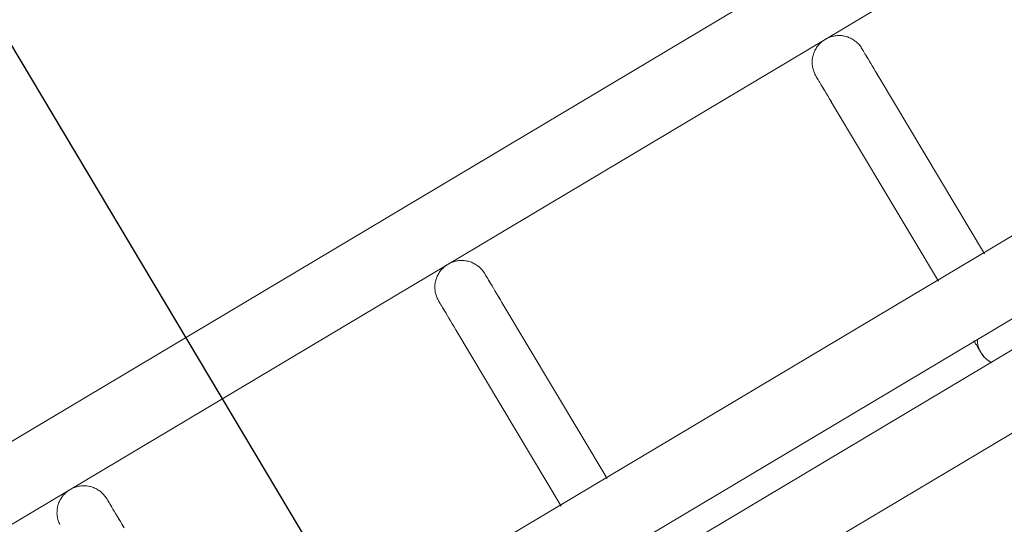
# Model space of a CAD drawing. Header units: metres. Extents: x 127444 to 127966, y 464485 to 464708.
# Tile 270 of 425: x 127922.6222 to 127922.7325, y 464649.2134 to 464649.27. Entities that reach past the tile are written whole.
import ezdxf

# ---------------------------------------------------------------- set-up
doc = ezdxf.new("R2010")
doc.units = ezdxf.units.M
doc.layers.get('Defpoints').update_dxf_attribs({"color": 181, "lineweight": 25})
for name, color, linetype, lineweight in [('A-FLOR-HRAL', 11, 'Continuous', 9), ('B-WE-VH-VERHARDING_BETONSTRAATSTEEN-A-200', 8, 'Continuous', 9), ('S-BEAM', 12, 'Continuous', 9)]:
    doc.layers.add(name, color=color, linetype=linetype, lineweight=lineweight)

# ---------------------------------------------------------------- blocks, each defined once
blk = doc.blocks.new('34_22_B_BNP_Hekwerk_Integra_Schuin - Integra_Schuin_1000-4876941--2_00_00')
at = {"layer": 'A-FLOR-HRAL'}
for p, q in [((2736.98, 47.13), (-1956.09, 47.13)), ((-1956.09, 39.13), (2736.98, 39.13)), ((2736.97, 9.5), (-1956.09, 9.5)), ((-1956.09, 1.5), (2736.97, 1.5)), ((2736.97, -1.5), (-1956.09, -1.5)), ((-1956.09, -9.5), (2736.97, -9.5))]:
    blk.add_line(p, q, dxfattribs=at)
at = {"layer": 'S-BEAM'}
for p, q in [((-1792.94, 32.34), (-1792.94, 9.35)), ((-1792.94, 32.34), (-1792.94, 9.35)), ((-1792.94, 32.34), (-1792.94, 9.35)), ((-1792.94, 32.34), (-1792.94, 9.35)), ((-1786.94, 9.35), (-1786.94, 32.34)), ((-1786.94, 9.35), (-1786.94, 32.34)), ((-1786.94, 9.35), (-1786.94, 32.34)), ((-1786.94, 9.35), (-1786.94, 32.34)), ((-1743.72, 32.34), (-1743.72, 9.35)), ((-1743.72, 32.34), (-1743.72, 9.35)), ((-1743.72, 32.34), (-1743.72, 9.35)), ((-1743.72, 32.34), (-1743.72, 9.35)), ((-1737.72, 9.35), (-1737.72, 32.34)), ((-1737.72, 9.35), (-1737.72, 32.34)), ((-1737.72, 9.35), (-1737.72, 32.34)), ((-1737.72, 9.35), (-1737.72, 32.34))]:
    blk.add_line(p, q, dxfattribs=at)
at = {"layer": 'S-BEAM', "flags": 128}
for points in [[(-1842.23, 36.36), (-1842.22, 36.48), (-1842.2, 36.6), (-1842.18, 36.72), (-1842.16, 36.84), (-1842.13, 36.95), (-1842.09, 37.07), (-1842.05, 37.18), (-1842.01, 37.29), (-1841.96, 37.4), (-1841.9, 37.51), (-1841.85, 37.62), (-1841.78, 37.72), (-1841.72, 37.82), (-1841.65, 37.92), (-1841.57, 38.01), (-1841.5, 38.1), (-1841.42, 38.19), (-1841.33, 38.28), (-1841.24, 38.36), (-1841.15, 38.44), (-1841.06, 38.51), (-1840.96, 38.58), (-1840.86, 38.65), (-1840.76, 38.71), (-1840.66, 38.77), (-1840.55, 38.83), (-1840.44, 38.88), (-1840.33, 38.92), (-1840.22, 38.96), (-1840.1, 39), (-1839.99, 39.03), (-1839.87, 39.06), (-1839.75, 39.08), (-1839.63, 39.1), (-1839.51, 39.11), (-1839.39, 39.12), (-1839.27, 39.12), (-1839.15, 39.12), (-1839.03, 39.12), (-1838.92, 39.11), (-1838.8, 39.09), (-1838.68, 39.07), (-1838.56, 39.05), (-1838.44, 39.02), (-1838.33, 38.98), (-1838.22, 38.94), (-1838.1, 38.9), (-1837.99, 38.85), (-1837.89, 38.8), (-1837.78, 38.74), (-1837.68, 38.68), (-1837.57, 38.62), (-1837.48, 38.55), (-1837.38, 38.48), (-1837.29, 38.4), (-1837.2, 38.32), (-1837.11, 38.24), (-1837.03, 38.15), (-1836.95, 38.06), (-1836.87, 37.97), (-1836.8, 37.87), (-1836.74, 37.77), (-1836.67, 37.67), (-1836.61, 37.57), (-1836.56, 37.46), (-1836.5, 37.35), (-1836.46, 37.24), (-1836.42, 37.13), (-1836.38, 37.02), (-1836.34, 36.9), (-1836.32, 36.78), (-1836.29, 36.67), (-1836.27, 36.55), (-1836.26, 36.43), (-1836.25, 36.31), (-1836.24, 36.19), (-1836.24, 36.13)], [(-1842.2, 36.6), (-1842.18, 36.72), (-1842.16, 36.84), (-1842.13, 36.95), (-1842.09, 37.07), (-1842.05, 37.18), (-1842.01, 37.29), (-1841.96, 37.4), (-1841.9, 37.51), (-1841.85, 37.62), (-1841.78, 37.72), (-1841.72, 37.82), (-1841.65, 37.92), (-1841.57, 38.01), (-1841.5, 38.1), (-1841.42, 38.19), (-1841.33, 38.28), (-1841.24, 38.36), (-1841.15, 38.44), (-1841.06, 38.51), (-1840.96, 38.58), (-1840.86, 38.65), (-1840.76, 38.71), (-1840.66, 38.77), (-1840.55, 38.83), (-1840.44, 38.88), (-1840.33, 38.92), (-1840.22, 38.96), (-1840.1, 39), (-1839.99, 39.03), (-1839.87, 39.06), (-1839.75, 39.08), (-1839.63, 39.1), (-1839.51, 39.11), (-1839.39, 39.12), (-1839.27, 39.12), (-1839.15, 39.12), (-1839.03, 39.12), (-1838.92, 39.11), (-1838.8, 39.09), (-1838.68, 39.07), (-1838.56, 39.05), (-1838.44, 39.02), (-1838.33, 38.98), (-1838.22, 38.94), (-1838.1, 38.9), (-1837.99, 38.85), (-1837.89, 38.8), (-1837.78, 38.74), (-1837.68, 38.68), (-1837.57, 38.62), (-1837.48, 38.55), (-1837.38, 38.48), (-1837.29, 38.4), (-1837.2, 38.32), (-1837.11, 38.24), (-1837.03, 38.15), (-1836.95, 38.06), (-1836.87, 37.97), (-1836.8, 37.87), (-1836.74, 37.77), (-1836.67, 37.67), (-1836.61, 37.57), (-1836.56, 37.46), (-1836.5, 37.35), (-1836.46, 37.24), (-1836.42, 37.13), (-1836.38, 37.02), (-1836.34, 36.9), (-1836.32, 36.78), (-1836.29, 36.67), (-1836.27, 36.55), (-1836.26, 36.43), (-1836.25, 36.31), (-1836.24, 36.19), (-1836.24, 36.13)], [(-1792.94, 36.13), (-1792.94, 36.25), (-1792.93, 36.36), (-1792.92, 36.48), (-1792.9, 36.6), (-1792.88, 36.72), (-1792.85, 36.84), (-1792.82, 36.95), (-1792.79, 37.07), (-1792.75, 37.18), (-1792.7, 37.29), (-1792.65, 37.4), (-1792.6, 37.51), (-1792.54, 37.62), (-1792.48, 37.72), (-1792.42, 37.82), (-1792.35, 37.92), (-1792.27, 38.01), (-1792.2, 38.1), (-1792.11, 38.19), (-1792.03, 38.28), (-1791.94, 38.36), (-1791.85, 38.44), (-1791.76, 38.51), (-1791.66, 38.58), (-1791.56, 38.65), (-1791.46, 38.71), (-1791.35, 38.77), (-1791.25, 38.83), (-1791.14, 38.88), (-1791.03, 38.92), (-1790.91, 38.96), (-1790.8, 39), (-1790.68, 39.03), (-1790.57, 39.06), (-1790.45, 39.08), (-1790.33, 39.1), (-1790.21, 39.11), (-1790.09, 39.12), (-1789.97, 39.12), (-1789.85, 39.12), (-1789.73, 39.12), (-1789.61, 39.11), (-1789.49, 39.09), (-1789.38, 39.07), (-1789.26, 39.05), (-1789.14, 39.02), (-1789.03, 38.98), (-1788.91, 38.94), (-1788.8, 38.9), (-1788.69, 38.85), (-1788.58, 38.8), (-1788.48, 38.74), (-1788.37, 38.68), (-1788.27, 38.62), (-1788.17, 38.55), (-1788.08, 38.48), (-1787.99, 38.4), (-1787.9, 38.32), (-1787.81, 38.24), (-1787.73, 38.15), (-1787.65, 38.06), (-1787.57, 37.97), (-1787.5, 37.87), (-1787.43, 37.77), (-1787.37, 37.67), (-1787.31, 37.57), (-1787.25, 37.46), (-1787.2, 37.35), (-1787.16, 37.24), (-1787.11, 37.13), (-1787.08, 37.02), (-1787.04, 36.9), (-1787.01, 36.78), (-1786.99, 36.67), (-1786.97, 36.55), (-1786.96, 36.43), (-1786.95, 36.31), (-1786.94, 36.19), (-1786.94, 36.13)], [(-1792.9, 36.6), (-1792.88, 36.72), (-1792.85, 36.84), (-1792.82, 36.95), (-1792.79, 37.07), (-1792.75, 37.18), (-1792.7, 37.29), (-1792.65, 37.4), (-1792.6, 37.51), (-1792.54, 37.62), (-1792.48, 37.72), (-1792.42, 37.82), (-1792.35, 37.92), (-1792.27, 38.01), (-1792.2, 38.1), (-1792.11, 38.19), (-1792.03, 38.28), (-1791.94, 38.36), (-1791.85, 38.44), (-1791.76, 38.51), (-1791.66, 38.58), (-1791.56, 38.65), (-1791.46, 38.71), (-1791.35, 38.77), (-1791.25, 38.83), (-1791.14, 38.88), (-1791.03, 38.92), (-1790.91, 38.96), (-1790.8, 39), (-1790.68, 39.03), (-1790.57, 39.06), (-1790.45, 39.08), (-1790.33, 39.1), (-1790.21, 39.11), (-1790.09, 39.12), (-1789.97, 39.12), (-1789.85, 39.12), (-1789.73, 39.12), (-1789.61, 39.11), (-1789.49, 39.09), (-1789.38, 39.07), (-1789.26, 39.05), (-1789.14, 39.02), (-1789.03, 38.98), (-1788.91, 38.94), (-1788.8, 38.9), (-1788.69, 38.85), (-1788.58, 38.8), (-1788.48, 38.74), (-1788.37, 38.68), (-1788.27, 38.62), (-1788.17, 38.55), (-1788.08, 38.48), (-1787.99, 38.4), (-1787.9, 38.32), (-1787.81, 38.24), (-1787.73, 38.15), (-1787.65, 38.06), (-1787.57, 37.97), (-1787.5, 37.87), (-1787.43, 37.77), (-1787.37, 37.67), (-1787.31, 37.57), (-1787.25, 37.46), (-1787.2, 37.35), (-1787.16, 37.24), (-1787.11, 37.13), (-1787.08, 37.02), (-1787.04, 36.9), (-1787.01, 36.78), (-1786.99, 36.67), (-1786.97, 36.55), (-1786.96, 36.43), (-1786.95, 36.31), (-1786.94, 36.19), (-1786.94, 36.13)], [(-1743.72, 36.13), (-1743.71, 36.25), (-1743.71, 36.36), (-1743.69, 36.48), (-1743.68, 36.6), (-1743.66, 36.72), (-1743.63, 36.84), (-1743.6, 36.95), (-1743.56, 37.07), (-1743.52, 37.18), (-1743.48, 37.29), (-1743.43, 37.4), (-1743.38, 37.51), (-1743.32, 37.62), (-1743.26, 37.72), (-1743.19, 37.82), (-1743.12, 37.92), (-1743.05, 38.01), (-1742.97, 38.1), (-1742.89, 38.19), (-1742.81, 38.28), (-1742.72, 38.36), (-1742.63, 38.44), (-1742.53, 38.51), (-1742.44, 38.58), (-1742.34, 38.65), (-1742.23, 38.71), (-1742.13, 38.77), (-1742.02, 38.83), (-1741.91, 38.88), (-1741.8, 38.92), (-1741.69, 38.96), (-1741.58, 39), (-1741.46, 39.03), (-1741.34, 39.06), (-1741.22, 39.08), (-1741.11, 39.1), (-1740.99, 39.11), (-1740.87, 39.12), (-1740.75, 39.12), (-1740.63, 39.12), (-1740.51, 39.12), (-1740.39, 39.11), (-1740.27, 39.09), (-1740.15, 39.07), (-1740.03, 39.05), (-1739.92, 39.02), (-1739.8, 38.98), (-1739.69, 38.94), (-1739.58, 38.9), (-1739.47, 38.85), (-1739.36, 38.8), (-1739.25, 38.74), (-1739.15, 38.68), (-1739.05, 38.62), (-1738.95, 38.55), (-1738.85, 38.48), (-1738.76, 38.4), (-1738.67, 38.32), (-1738.59, 38.24), (-1738.5, 38.15), (-1738.42, 38.06), (-1738.35, 37.97), (-1738.28, 37.87), (-1738.21, 37.77), (-1738.14, 37.67), (-1738.08, 37.57), (-1738.03, 37.46), (-1737.98, 37.35), (-1737.93, 37.24), (-1737.89, 37.13), (-1737.85, 37.02), (-1737.82, 36.9), (-1737.79, 36.78), (-1737.76, 36.67), (-1737.75, 36.55), (-1737.73, 36.43), (-1737.72, 36.31), (-1737.72, 36.19), (-1737.72, 36.13)], [(-1743.68, 36.6), (-1743.66, 36.72), (-1743.63, 36.84), (-1743.6, 36.95), (-1743.56, 37.07), (-1743.52, 37.18), (-1743.48, 37.29), (-1743.43, 37.4), (-1743.38, 37.51), (-1743.32, 37.62), (-1743.26, 37.72), (-1743.19, 37.82), (-1743.12, 37.92), (-1743.05, 38.01), (-1742.97, 38.1), (-1742.89, 38.19), (-1742.81, 38.28), (-1742.72, 38.36), (-1742.63, 38.44), (-1742.53, 38.51), (-1742.44, 38.58), (-1742.34, 38.65), (-1742.23, 38.71), (-1742.13, 38.77), (-1742.02, 38.83), (-1741.91, 38.88), (-1741.8, 38.92), (-1741.69, 38.96), (-1741.58, 39), (-1741.46, 39.03), (-1741.34, 39.06), (-1741.22, 39.08), (-1741.11, 39.1), (-1740.99, 39.11), (-1740.87, 39.12), (-1740.75, 39.12), (-1740.63, 39.12), (-1740.51, 39.12), (-1740.39, 39.11), (-1740.27, 39.09), (-1740.15, 39.07), (-1740.03, 39.05), (-1739.92, 39.02), (-1739.8, 38.98), (-1739.69, 38.94), (-1739.58, 38.9), (-1739.47, 38.85), (-1739.36, 38.8), (-1739.25, 38.74), (-1739.15, 38.68), (-1739.05, 38.62), (-1738.95, 38.55), (-1738.85, 38.48), (-1738.76, 38.4), (-1738.67, 38.32), (-1738.59, 38.24), (-1738.5, 38.15), (-1738.42, 38.06), (-1738.35, 37.97), (-1738.28, 37.87), (-1738.21, 37.77), (-1738.14, 37.67), (-1738.08, 37.57), (-1738.03, 37.46), (-1737.98, 37.35), (-1737.93, 37.24), (-1737.89, 37.13), (-1737.85, 37.02), (-1737.82, 36.9), (-1737.79, 36.78), (-1737.76, 36.67), (-1737.75, 36.55), (-1737.73, 36.43), (-1737.72, 36.31), (-1737.72, 36.19), (-1737.72, 36.13)], [(-1836.24, 32.34), (-1836.24, 32.75), (-1836.24, 33.15), (-1836.24, 33.52), (-1836.24, 33.87), (-1836.24, 34.2), (-1836.24, 34.5), (-1836.24, 34.78), (-1836.24, 35.03), (-1836.24, 35.26), (-1836.24, 35.46), (-1836.24, 35.64), (-1836.24, 35.78), (-1836.24, 35.91), (-1836.24, 36), (-1836.24, 36.07), (-1836.24, 36.11), (-1836.24, 36.13)], [(-1836.24, 36.13), (-1836.24, 36.11), (-1836.24, 36.07), (-1836.24, 36), (-1836.24, 35.91), (-1836.24, 35.79), (-1836.24, 35.64), (-1836.24, 35.46), (-1836.24, 35.26), (-1836.24, 35.04), (-1836.24, 34.78), (-1836.24, 34.51), (-1836.24, 34.2), (-1836.24, 33.88), (-1836.24, 33.53), (-1836.24, 33.16), (-1836.24, 32.76), (-1836.24, 32.34), (-1836.24, 32.34)], [(-1836.24, 33.52), (-1836.24, 33.87), (-1836.24, 34.2), (-1836.24, 34.5), (-1836.24, 34.78), (-1836.24, 35.03), (-1836.24, 35.26), (-1836.24, 35.46), (-1836.24, 35.64), (-1836.24, 35.78), (-1836.24, 35.91), (-1836.24, 36), (-1836.24, 36.07), (-1836.24, 36.11), (-1836.24, 36.13)], [(-1836.24, 36.13), (-1836.24, 36.11), (-1836.24, 36.07), (-1836.24, 36), (-1836.24, 35.91), (-1836.24, 35.79), (-1836.24, 35.64), (-1836.24, 35.46), (-1836.24, 35.26), (-1836.24, 35.04), (-1836.24, 34.78), (-1836.24, 34.51), (-1836.24, 34.2), (-1836.24, 33.88), (-1836.24, 33.53)], [(-1792.94, 32.34), (-1792.94, 32.75), (-1792.94, 33.15), (-1792.94, 33.52), (-1792.94, 33.87), (-1792.94, 34.2), (-1792.94, 34.5), (-1792.94, 34.78), (-1792.94, 35.03), (-1792.94, 35.26), (-1792.94, 35.46), (-1792.94, 35.64), (-1792.94, 35.78), (-1792.94, 35.91), (-1792.94, 36), (-1792.94, 36.07), (-1792.94, 36.11), (-1792.94, 36.13)], [(-1792.94, 36.13), (-1792.94, 36.11), (-1792.94, 36.07), (-1792.94, 36), (-1792.94, 35.91), (-1792.94, 35.79), (-1792.94, 35.64), (-1792.94, 35.46), (-1792.94, 35.26), (-1792.94, 35.04), (-1792.94, 34.78), (-1792.94, 34.51), (-1792.94, 34.2), (-1792.94, 33.88), (-1792.94, 33.53), (-1792.94, 33.16), (-1792.94, 32.76), (-1792.94, 32.34), (-1792.94, 32.34)], [(-1786.94, 32.34), (-1786.94, 32.75), (-1786.94, 33.15), (-1786.94, 33.52), (-1786.94, 33.87), (-1786.94, 34.2), (-1786.94, 34.5), (-1786.94, 34.78), (-1786.94, 35.03), (-1786.94, 35.26), (-1786.94, 35.46), (-1786.94, 35.64), (-1786.94, 35.78), (-1786.94, 35.91), (-1786.94, 36), (-1786.94, 36.07), (-1786.94, 36.11), (-1786.94, 36.13)], [(-1786.94, 36.13), (-1786.94, 36.11), (-1786.94, 36.07), (-1786.94, 36), (-1786.94, 35.91), (-1786.94, 35.79), (-1786.94, 35.64), (-1786.94, 35.46), (-1786.94, 35.26), (-1786.94, 35.04), (-1786.94, 34.78), (-1786.94, 34.51), (-1786.94, 34.2), (-1786.94, 33.88), (-1786.94, 33.53), (-1786.94, 33.16), (-1786.94, 32.76), (-1786.94, 32.34), (-1786.94, 32.34)], [(-1786.94, 33.52), (-1786.94, 33.87), (-1786.94, 34.2), (-1786.94, 34.5), (-1786.94, 34.78), (-1786.94, 35.03), (-1786.94, 35.26), (-1786.94, 35.46), (-1786.94, 35.64), (-1786.94, 35.78), (-1786.94, 35.91), (-1786.94, 36), (-1786.94, 36.07), (-1786.94, 36.11), (-1786.94, 36.13)], [(-1786.94, 36.13), (-1786.94, 36.11), (-1786.94, 36.07), (-1786.94, 36), (-1786.94, 35.91), (-1786.94, 35.79), (-1786.94, 35.64), (-1786.94, 35.46), (-1786.94, 35.26), (-1786.94, 35.04), (-1786.94, 34.78), (-1786.94, 34.51), (-1786.94, 34.2), (-1786.94, 33.88), (-1786.94, 33.53)], [(-1743.72, 32.34), (-1743.72, 32.75), (-1743.72, 33.15), (-1743.72, 33.52), (-1743.72, 33.87), (-1743.72, 34.2), (-1743.72, 34.5), (-1743.72, 34.78), (-1743.72, 35.03), (-1743.72, 35.26), (-1743.72, 35.46), (-1743.72, 35.64), (-1743.72, 35.78), (-1743.72, 35.91), (-1743.72, 36), (-1743.72, 36.07), (-1743.72, 36.11), (-1743.72, 36.13)], [(-1743.72, 36.13), (-1743.72, 36.11), (-1743.72, 36.07), (-1743.72, 36), (-1743.72, 35.91), (-1743.72, 35.79), (-1743.72, 35.64), (-1743.72, 35.46), (-1743.72, 35.26), (-1743.72, 35.04), (-1743.72, 34.78), (-1743.72, 34.51), (-1743.72, 34.2), (-1743.72, 33.88), (-1743.72, 33.53), (-1743.72, 33.16), (-1743.72, 32.76), (-1743.72, 32.34), (-1743.72, 32.34)], [(-1737.72, 32.34), (-1737.72, 32.75), (-1737.72, 33.15), (-1737.72, 33.52), (-1737.72, 33.87), (-1737.72, 34.2), (-1737.72, 34.5), (-1737.72, 34.78), (-1737.72, 35.03), (-1737.72, 35.26), (-1737.72, 35.46), (-1737.72, 35.64), (-1737.72, 35.78), (-1737.72, 35.91), (-1737.72, 36), (-1737.72, 36.07), (-1737.72, 36.11), (-1737.72, 36.13)], [(-1737.72, 36.13), (-1737.72, 36.11), (-1737.72, 36.07), (-1737.72, 36), (-1737.72, 35.91), (-1737.72, 35.79), (-1737.72, 35.64), (-1737.72, 35.46), (-1737.72, 35.26), (-1737.72, 35.04), (-1737.72, 34.78), (-1737.72, 34.51), (-1737.72, 34.2), (-1737.72, 33.88), (-1737.72, 33.53), (-1737.72, 33.16), (-1737.72, 32.76), (-1737.72, 32.34), (-1737.72, 32.34)], [(-1737.72, 33.52), (-1737.72, 33.87), (-1737.72, 34.2), (-1737.72, 34.5), (-1737.72, 34.78), (-1737.72, 35.03), (-1737.72, 35.26), (-1737.72, 35.46), (-1737.72, 35.64), (-1737.72, 35.78), (-1737.72, 35.91), (-1737.72, 36), (-1737.72, 36.07), (-1737.72, 36.11), (-1737.72, 36.13)], [(-1737.72, 36.13), (-1737.72, 36.11), (-1737.72, 36.07), (-1737.72, 36), (-1737.72, 35.91), (-1737.72, 35.79), (-1737.72, 35.64), (-1737.72, 35.46), (-1737.72, 35.26), (-1737.72, 35.04), (-1737.72, 34.78), (-1737.72, 34.51), (-1737.72, 34.2), (-1737.72, 33.88), (-1737.72, 33.53)], [(-1792.94, 34.2), (-1792.94, 33.88), (-1792.94, 33.53), (-1792.94, 33.16), (-1792.94, 32.76), (-1792.94, 32.34), (-1792.94, 32.34)], [(-1743.72, 34.2), (-1743.72, 33.88), (-1743.72, 33.53), (-1743.72, 33.16), (-1743.72, 32.76), (-1743.72, 32.34), (-1743.72, 32.34)], [(-1792.94, 32.34), (-1792.94, 32.75), (-1792.94, 33.15), (-1792.94, 33.52), (-1792.94, 33.87), (-1792.94, 34.2)], [(-1743.72, 32.34), (-1743.72, 32.75), (-1743.72, 33.15), (-1743.72, 33.52), (-1743.72, 33.87), (-1743.72, 34.2)], [(-1743.72, 1.58), (-1743.72, 1.38), (-1743.72, 1.19), (-1743.72, 1.02), (-1743.72, 0.86), (-1743.72, 0.71), (-1743.72, 0.58), (-1743.72, 0.46), (-1743.72, 0.35), (-1743.72, 0.26), (-1743.72, 0.18), (-1743.72, 0.12), (-1743.72, 0.07), (-1743.72, 0.03), (-1743.72, 0.01), (-1743.72, 0)], [(-1743.72, 1.58), (-1743.72, 1.38), (-1743.72, 1.19), (-1743.72, 1.02), (-1743.72, 0.86), (-1743.72, 0.71), (-1743.72, 0.58), (-1743.72, 0.46), (-1743.72, 0.35), (-1743.72, 0.26), (-1743.72, 0.18), (-1743.72, 0.12), (-1743.72, 0.07), (-1743.72, 0.03), (-1743.72, 0.01), (-1743.72, 0)], [(-1743.72, 0), (-1743.72, 0.01), (-1743.72, 0.03), (-1743.72, 0.06), (-1743.72, 0.11), (-1743.72, 0.18), (-1743.72, 0.26), (-1743.72, 0.35), (-1743.72, 0.46), (-1743.72, 0.58), (-1743.72, 0.71), (-1743.72, 0.86), (-1743.72, 1.02), (-1743.72, 1.19), (-1743.72, 1.37), (-1743.72, 1.57)], [(-1743.72, 0), (-1743.72, 0.01), (-1743.72, 0.03), (-1743.72, 0.06), (-1743.72, 0.11), (-1743.72, 0.18), (-1743.72, 0.26), (-1743.72, 0.35), (-1743.72, 0.46), (-1743.72, 0.58), (-1743.72, 0.71), (-1743.72, 0.86), (-1743.72, 1.02), (-1743.72, 1.19), (-1743.72, 1.37), (-1743.72, 1.57)], [(-1743.67, -0.54), (-1743.69, -0.42), (-1743.7, -0.3), (-1743.71, -0.18), (-1743.71, -0.06), (-1743.72, 0)], [(-1743.67, -0.54), (-1743.69, -0.42), (-1743.7, -0.3), (-1743.71, -0.18), (-1743.71, -0.06), (-1743.72, 0)], [(-1743.29, -1.55), (-1743.35, -1.44), (-1743.4, -1.34), (-1743.45, -1.23)], [(-1743.29, -1.55), (-1743.35, -1.44), (-1743.4, -1.34), (-1743.45, -1.23)]]:
    blk.add_lwpolyline(points, dxfattribs=at)
at = {"layer": 'S-BEAM'}
for start, end in [(150, 180), (165, 180), (180, 210), (180, 195)]:
    blk.add_arc((-1740.72, 0), 3, start, end, dxfattribs=at)

msp = doc.modelspace()

# ---------------------------------------------------------------- hatches: boundary and pattern name
at = {"layer": 'B-WE-VH-VERHARDING_BETONSTRAATSTEEN-A-200'}
h = msp.add_hatch(dxfattribs=at)
h.set_pattern_fill('AVH-BSS_KEIFORMAAT_ELLEBOOG-SO', color=256, angle=1, pattern_type=2)
h.set_pattern_definition([(31.81611, (127908.58607, 464613.06392), (0.03386772, 0.14457862), [0.315, -0.105]), (301.81611, (127908.47536, 464613.24236), (0.03386772, 0.14457862), [0.315, -0.105])])
h.paths.add_polyline_path([(127940.57923, 464651.66311), (127937.65926, 464649.92134), (127938.01786, 464649.32017), (127940.93783, 464651.06194)], flags=16)
h.paths.add_polyline_path([(127944.2228, 464653.02142), (127943.8642, 464653.62259), (127940.94423, 464651.88083), (127941.30283, 464651.27966)], flags=16)
edge = h.paths.add_edge_path(flags=16)
edge.add_arc((127917.88105, 464700.47107), 0.4, 30.8149, 210.8149)
edge.add_line((127917.53752, 464700.26616), (127921.37951, 464693.82496))
edge.add_arc((127921.72304, 464694.02987), 0.4, 210.8149, 390.8149)
edge.add_line((127922.06657, 464694.23477), (127918.22458, 464700.67597))
edge = h.paths.add_edge_path()
edge.add_line((127929.24995, 464697.53579), (127928.80329, 464697.26935))
edge.add_line((127928.80329, 464697.26935), (127928.62665, 464697.56548))
edge.add_line((127928.62665, 464697.56548), (127924.41416, 464695.05272))
edge.add_line((127924.41416, 464695.05272), (127919.91876, 464702.589))
edge.add_arc((127922.49521, 464704.12585), 3, 146.6578, 210.81611, ccw=False)
edge.add_line((127919.989, 464705.77476), (127913.63025, 464701.98178))
edge.add_arc((127913.33915, 464701.57526), 0.5, 30.8162, 54.3942, ccw=False)
edge.add_line((127913.76856, 464701.8314), (127919.60859, 464692.04091))
edge.add_arc((127919.17411, 464691.7839), 0.50481, -52.9525, 30.6058, ccw=False)
edge.add_line((127919.47824, 464691.381), (127915.65218, 464689.09885))
edge.add_line((127915.65218, 464689.09885), (127916.2004, 464688.17979))
edge.add_line((127916.2004, 464688.17979), (127915.59923, 464687.82119))
edge.add_line((127915.59923, 464687.82119), (127915.05101, 464688.74026))
edge.add_line((127915.05101, 464688.74026), (127913.20424, 464687.63872))
edge.add_line((127913.20424, 464687.63872), (127914.89256, 464684.76207))
edge.add_line((127914.89256, 464684.76207), (127915.59184, 464684.79392))
edge.add_line((127915.59184, 464684.79392), (127915.63332, 464683.88302))
edge.add_line((127915.63332, 464683.88302), (127917.341, 464684.90122))
edge.add_line((127917.341, 464684.90122), (127916.77749, 464685.84591))
edge.add_line((127916.77749, 464685.84591), (127917.37866, 464686.20451))
edge.add_line((127917.37866, 464686.20451), (127918.50568, 464684.31512))
edge.add_line((127918.50568, 464684.31512), (127917.90451, 464683.95652))
edge.add_line((127917.90451, 464683.95652), (127919.08277, 464681.98124))
edge.add_line((127919.08277, 464681.98124), (127919.68394, 464682.33984))
edge.add_line((127919.68394, 464682.33984), (127921.4257, 464679.41987))
edge.add_line((127921.4257, 464679.41987), (127920.82453, 464679.06127))
edge.add_line((127920.82453, 464679.06127), (127922.00279, 464677.08599))
edge.add_line((127922.00279, 464677.08599), (127922.60396, 464677.44459))
edge.add_line((127922.60396, 464677.44459), (127923.73098, 464675.5552))
edge.add_line((127923.73098, 464675.5552), (127923.12981, 464675.1966))
edge.add_line((127923.12981, 464675.1966), (127924.61544, 464672.70603))
edge.add_line((127924.61544, 464672.70603), (127925.21661, 464673.06463))
edge.add_line((127925.21661, 464673.06463), (127926.34363, 464671.17523))
edge.add_line((127926.34363, 464671.17523), (127927.82926, 464668.68467))
edge.add_line((127927.82926, 464668.68467), (127928.95628, 464666.79527))
edge.add_line((127928.95628, 464666.79527), (127930.44191, 464664.30471))
edge.add_line((127930.44191, 464664.30471), (127931.56893, 464662.41531))
edge.add_line((127931.56893, 464662.41531), (127930.96776, 464662.05671))
edge.add_line((127930.96776, 464662.05671), (127932.45339, 464659.56615))
edge.add_line((127932.45339, 464659.56615), (127933.05456, 464659.92475))
edge.add_line((127933.05456, 464659.92475), (127934.18159, 464658.03535))
edge.add_line((127934.18159, 464658.03535), (127933.58041, 464657.67675))
edge.add_line((127933.58041, 464657.67675), (127933.90059, 464657.13999))
edge.add_line((127933.90059, 464657.13999), (127935.47222, 464658.07747))
edge.add_line((127935.47222, 464658.07747), (127936.59925, 464656.18808))
edge.add_line((127936.59925, 464656.18808), (127934.70986, 464655.06105))
edge.add_line((127934.70986, 464655.06105), (127933.96704, 464656.30634))
edge.add_line((127933.96704, 464656.30634), (127931.26177, 464654.69264))
edge.add_line((127931.26177, 464654.69264), (127931.62037, 464654.09147))
edge.add_line((127931.62037, 464654.09147), (127931.0192, 464653.73287))
edge.add_line((127931.0192, 464653.73287), (127930.66068, 464654.33409))
edge.add_line((127930.66068, 464654.33409), (127926.95213, 464652.12194))
edge.add_line((127926.95213, 464652.12194), (127930.18506, 464645.46298))
edge.add_line((127930.18506, 464645.46298), (127936.19927, 464649.05046))
edge.add_line((127936.19927, 464649.05046), (127936.55787, 464648.44929))
edge.add_line((127936.55787, 464648.44929), (127921.0133, 464639.17694))
edge.add_line((127921.0133, 464639.17694), (127920.84681, 464639.45605))
edge.add_line((127920.84681, 464639.45605), (127918.35625, 464637.97043))
edge.add_line((127918.35625, 464637.97043), (127918.90695, 464637.0472))
edge.add_line((127918.90695, 464637.0472), (127917.01756, 464635.92018))
edge.add_line((127917.01756, 464635.92018), (127916.46685, 464636.8434))
edge.add_line((127916.46685, 464636.8434), (127913.97628, 464635.35778))
edge.add_line((127913.97628, 464635.35778), (127914.14278, 464635.07866))
edge.add_line((127914.14278, 464635.07866), (127912.25338, 464633.95164))
edge.add_line((127912.25338, 464633.95164), (127915.11458, 464629.155))
edge.add_line((127915.11458, 464629.155), (127902.72187, 464621.76273))
edge.add_line((127902.72187, 464621.76273), (127903.5901, 464620.30719))
edge.add_line((127903.5901, 464620.30719), (127904.08821, 464620.60432))
edge.add_line((127904.08821, 464620.60432), (127904.44681, 464620.00315))
edge.add_line((127904.44681, 464620.00315), (127903.9487, 464619.70602))
edge.add_line((127903.9487, 464619.70602), (127905.69046, 464616.78605))
edge.add_line((127905.69046, 464616.78605), (127906.18858, 464617.08317))
edge.add_line((127906.18858, 464617.08317), (127906.54718, 464616.482))
edge.add_line((127906.54718, 464616.482), (127906.04906, 464616.18488))
edge.add_line((127906.04906, 464616.18488), (127907.79083, 464613.2649))
edge.add_line((127907.79083, 464613.2649), (127908.28894, 464613.56203))
edge.add_line((127908.28894, 464613.56203), (127908.58607, 464613.06392))
edge.add_line((127908.58607, 464613.06392), (127911.67781, 464614.90814))
edge.add_line((127911.67781, 464614.90814), (127911.38068, 464615.40625))
edge.add_line((127911.38068, 464615.40625), (127922.07294, 464621.78419))
edge.add_line((127922.07294, 464621.78419), (127922.37006, 464621.28608))
edge.add_line((127922.37006, 464621.28608), (127924.86063, 464622.7717))
edge.add_line((127924.86063, 464622.7717), (127924.5635, 464623.26982))
edge.add_line((127924.5635, 464623.26982), (127926.4529, 464624.39684))
edge.add_line((127926.4529, 464624.39684), (127926.75002, 464623.89873))
edge.add_line((127926.75002, 464623.89873), (127929.24059, 464625.38436))
edge.add_line((127929.24059, 464625.38436), (127928.94347, 464625.88247))
edge.add_line((127928.94347, 464625.88247), (127930.83286, 464627.00949))
edge.add_line((127930.83286, 464627.00949), (127931.12999, 464626.51138))
edge.add_line((127931.12999, 464626.51138), (127933.62055, 464627.99701))
edge.add_line((127933.62055, 464627.99701), (127933.32343, 464628.49512))
edge.add_line((127933.32343, 464628.49512), (127935.21282, 464629.62214))
edge.add_line((127935.21282, 464629.62214), (127935.50995, 464629.12403))
edge.add_line((127935.50995, 464629.12403), (127938.00051, 464630.60966))
edge.add_line((127938.00051, 464630.60966), (127937.96978, 464630.66119))
edge.add_line((127937.96978, 464630.66119), (127938.61389, 464631.0454))
edge.add_line((127938.61389, 464631.0454), (127938.3475, 464631.49198))
edge.add_line((127938.3475, 464631.49198), (127938.94867, 464631.85058))
edge.add_line((127938.94867, 464631.85058), (127939.21506, 464631.404))
edge.add_line((127939.21506, 464631.404), (127942.99385, 464633.65805))
edge.add_line((127942.99385, 464633.65805), (127942.72746, 464634.10463))
edge.add_line((127942.72746, 464634.10463), (127943.32863, 464634.46323))
edge.add_line((127943.32863, 464634.46323), (127943.59502, 464634.01665))
edge.add_line((127943.59502, 464634.01665), (127947.37381, 464636.2707))
edge.add_line((127947.37381, 464636.2707), (127947.10742, 464636.71728))
edge.add_line((127947.10742, 464636.71728), (127947.70859, 464637.07588))
edge.add_line((127947.70859, 464637.07588), (127947.97498, 464636.6293))
edge.add_line((127947.97498, 464636.6293), (127951.75377, 464638.88335))
edge.add_line((127951.75377, 464638.88335), (127951.48738, 464639.32993))
edge.add_line((127951.48738, 464639.32993), (127952.08855, 464639.68853))
edge.add_line((127952.08855, 464639.68853), (127952.35494, 464639.24195))
edge.add_line((127952.35494, 464639.24195), (127956.13373, 464641.496))
edge.add_line((127956.13373, 464641.496), (127955.86734, 464641.94258))
edge.add_line((127955.86734, 464641.94258), (127956.46851, 464642.30118))
edge.add_line((127956.46851, 464642.30118), (127956.7349, 464641.8546))
edge.add_line((127956.7349, 464641.8546), (127960.51369, 464644.10865))
edge.add_line((127960.51369, 464644.10865), (127960.2473, 464644.55523))
edge.add_line((127960.2473, 464644.55523), (127960.69389, 464644.82162))
edge.add_line((127960.69389, 464644.82162), (127959.27999, 464647.19196))
edge.add_line((127959.27999, 464647.19196), (127958.8334, 464646.92557))
edge.add_line((127958.8334, 464646.92557), (127958.47477, 464647.52678))
edge.add_line((127958.47477, 464647.52678), (127958.92142, 464647.79309))
edge.add_line((127958.92142, 464647.79309), (127958.87527, 464647.87041))
edge.add_line((127958.87527, 464647.87041), (127958.83663, 464647.84737))
edge.add_line((127958.83663, 464647.84737), (127958.29873, 464648.74912))
edge.add_line((127958.29873, 464648.74912), (127958.3374, 464648.77219))
edge.add_line((127958.3374, 464648.77219), (127958.29125, 464648.84946))
edge.add_line((127958.29125, 464648.84946), (127957.84469, 464648.58308))
edge.add_line((127957.84469, 464648.58308), (127957.48609, 464649.18425))
edge.add_line((127957.48609, 464649.18425), (127957.93268, 464649.45064))
edge.add_line((127957.93268, 464649.45064), (127955.52494, 464653.48708))
edge.add_line((127955.52494, 464653.48708), (127955.07836, 464653.22069))
edge.add_line((127955.07836, 464653.22069), (127954.71976, 464653.82186))
edge.add_line((127954.71976, 464653.82186), (127955.16635, 464654.08825))
edge.add_line((127955.16635, 464654.08825), (127952.76374, 464658.1161))
edge.add_line((127952.76374, 464658.1161), (127952.31714, 464657.8497))
edge.add_line((127952.31714, 464657.8497), (127951.95854, 464658.45088))
edge.add_line((127951.95854, 464658.45088), (127952.40514, 464658.71727))
edge.add_line((127952.40514, 464658.71727), (127950.1511, 464662.49607))
edge.add_line((127950.1511, 464662.49607), (127949.70449, 464662.22967))
edge.add_line((127949.70449, 464662.22967), (127949.34589, 464662.83084))
edge.add_line((127949.34589, 464662.83084), (127949.79248, 464663.09722))
edge.add_line((127949.79248, 464663.09722), (127947.53848, 464666.87604))
edge.add_line((127947.53848, 464666.87604), (127947.09184, 464666.60963))
edge.add_line((127947.09184, 464666.60963), (127946.73324, 464667.2108))
edge.add_line((127946.73324, 464667.2108), (127947.17983, 464667.47719))
edge.add_line((127947.17983, 464667.47719), (127944.92584, 464671.25601))
edge.add_line((127944.92584, 464671.25601), (127944.47919, 464670.98959))
edge.add_line((127944.47919, 464670.98959), (127944.12059, 464671.59076))
edge.add_line((127944.12059, 464671.59076), (127944.56722, 464671.85717))
edge.add_line((127944.56722, 464671.85717), (127942.31317, 464675.63596))
edge.add_line((127942.31317, 464675.63596), (127941.86654, 464675.36955))
edge.add_line((127941.86654, 464675.36955), (127941.50794, 464675.97072))
edge.add_line((127941.50794, 464675.97072), (127941.9546, 464676.23715))
edge.add_line((127941.9546, 464676.23715), (127939.7005, 464680.01591))
edge.add_line((127939.7005, 464680.01591), (127939.25413, 464679.74965))
edge.add_line((127939.25413, 464679.74965), (127938.89514, 464680.35059))
edge.add_line((127938.89514, 464680.35059), (127939.34202, 464680.61716))
edge.add_line((127939.34202, 464680.61716), (127937.08788, 464684.39589))
edge.add_line((127937.08788, 464684.39589), (127936.64124, 464684.12947))
edge.add_line((127936.64124, 464684.12947), (127936.28264, 464684.73064))
edge.add_line((127936.28264, 464684.73064), (127936.7293, 464684.99708))
edge.add_line((127936.7293, 464684.99708), (127934.47522, 464688.77585))
edge.add_line((127934.47522, 464688.77585), (127934.02859, 464688.50943))
edge.add_line((127934.02859, 464688.50943), (127933.66999, 464689.1106))
edge.add_line((127933.66999, 464689.1106), (127934.11664, 464689.37703))
edge.add_line((127934.11664, 464689.37703), (127931.8626, 464693.15582))
edge.add_line((127931.8626, 464693.15582), (127931.41594, 464692.88939))
edge.add_line((127931.41594, 464692.88939), (127931.05734, 464693.49056))
edge.add_line((127931.05734, 464693.49056), (127931.504, 464693.75699))
edge.add_line((127931.504, 464693.75699), (127929.24995, 464697.53579))
h.paths.add_polyline_path([(127958.14957, 464648.76494), (127958.25263, 464648.82642), (127958.88274, 464647.77007), (127958.77968, 464647.7086)], flags=17)
h = msp.add_hatch(dxfattribs=at)
h.set_pattern_fill('AVH-BSS_KEIFORMAAT_ELLEBOOG-SO', color=256, angle=1, pattern_type=2)
h.set_pattern_definition([(1, (2e-09, 52.72539), (0.103151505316, 0.106816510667), [0.315, -0.105]), (271, (-0.00367, 52.93536), (0.103151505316, 0.106816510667), [0.315, -0.105])])
h.paths.add_polyline_path([(127936.64375, 464648.50051), (127936.28515, 464649.10169), (127925.97936, 464642.95427), (127922.55986, 464648.68687), (127922.86045, 464648.86617), (127922.50185, 464649.46734), (127917.3531, 464646.39611), (127917.30336, 464647.21519), (127916.60409, 464647.18334), (127916.70418, 464644.98562), (127917.40346, 464645.01746), (127917.37714, 464645.59537), (127918.05108, 464645.99738), (127921.47058, 464640.26478), (127920.6547, 464639.77811), (127921.0133, 464639.17694)], flags=17)
h.paths.add_polyline_path([(127906.47784, 464630.50653), (127906.11925, 464631.1077), (127904.22985, 464629.98067), (127904.58845, 464629.3795)], flags=16)
h.paths.add_polyline_path([(127914.14278, 464635.07866), (127913.78418, 464635.67983), (127911.89478, 464634.55281), (127912.25338, 464633.95164)], flags=17)
h.paths.add_polyline_path([(127936.64375, 464648.50051), (127936.28515, 464649.10169), (127925.97936, 464642.95427), (127922.55986, 464648.68687), (127922.86045, 464648.86617), (127922.50185, 464649.46734), (127917.3531, 464646.39611), (127917.30336, 464647.21519), (127916.60409, 464647.18334), (127916.70418, 464644.98562), (127917.40346, 464645.01746), (127917.37714, 464645.59537), (127918.05108, 464645.99738), (127921.47058, 464640.26478), (127920.6547, 464639.77811), (127921.0133, 464639.17694)], flags=17)
edge = h.paths.add_edge_path(flags=16)
edge.add_arc((127906.61302, 464696.42456), 0.40001, 2.991, 182.2395)
edge.add_line((127906.21332, 464696.40893), (127906.72019, 464685.30208))
edge.add_arc((127907.11886, 464685.34036), 0.4005, 185.4842, 359.7384)
edge.add_line((127907.51936, 464685.33853), (127907.01249, 464696.44544))
edge = h.paths.add_edge_path()
edge.add_line((127915.6825, 464667.41804), (127916.38177, 464667.44989))
edge.add_line((127916.38177, 464667.44989), (127916.21855, 464671.03351))
edge.add_line((127916.21855, 464671.03351), (127915.51928, 464671.00166))
edge.add_line((127915.51928, 464671.00166), (127915.41918, 464673.19938))
edge.add_line((127915.41918, 464673.19938), (127916.11846, 464673.23123))
edge.add_line((127916.11846, 464673.23123), (127915.98254, 464676.21547))
edge.add_line((127915.98254, 464676.21547), (127915.28327, 464676.18363))
edge.add_line((127915.28327, 464676.18363), (127915.12857, 464679.58011))
edge.add_line((127915.12857, 464679.58011), (127915.82785, 464679.61195))
edge.add_line((127915.82785, 464679.61195), (127915.69193, 464682.5962))
edge.add_line((127915.69193, 464682.5962), (127914.99266, 464682.56435))
edge.add_line((127914.99266, 464682.56435), (127914.89029, 464684.81202))
edge.add_line((127914.89029, 464684.81202), (127913.20424, 464687.63872))
edge.add_line((127913.20424, 464687.63872), (127910.65997, 464686.12114))
edge.add_arc((127910.40161, 464686.54922), 0.50001, 182.6082, 301.1127, ccw=False)
edge.add_line((127909.90212, 464686.52647), (127909.31543, 464699.40799))
edge.add_line((127909.31543, 464699.40799), (127903.79014, 464696.11216))
edge.add_line((127903.79014, 464696.11216), (127904.50289, 464680.46465))
edge.add_line((127904.50289, 464680.46465), (127899.60241, 464680.24141))
edge.add_line((127899.60241, 464680.24141), (127899.92236, 464673.19029))
edge.add_line((127899.92236, 464673.19029), (127899.34297, 464673.1639))
edge.add_line((127899.34297, 464673.1639), (127899.50737, 464669.58033))
edge.add_line((127899.50737, 464669.58033), (127900.08677, 464669.60672))
edge.add_line((127900.08677, 464669.60672), (127900.18686, 464667.409))
edge.add_line((127900.18686, 464667.409), (127899.60746, 464667.38261))
edge.add_line((127899.60746, 464667.38261), (127899.77068, 464663.79899))
edge.add_line((127899.77068, 464663.79899), (127900.35008, 464663.82538))
edge.add_line((127900.35008, 464663.82538), (127900.45017, 464661.62766))
edge.add_line((127900.45017, 464661.62766), (127899.87077, 464661.60127))
edge.add_line((127899.87077, 464661.60127), (127900.03861, 464658.01786))
edge.add_line((127900.03861, 464658.01786), (127900.61801, 464658.04425))
edge.add_line((127900.61801, 464658.04425), (127900.71348, 464655.84631))
edge.add_line((127900.71348, 464655.84631), (127900.13408, 464655.81992))
edge.add_line((127900.13408, 464655.81992), (127900.2973, 464652.2363))
edge.add_line((127900.2973, 464652.2363), (127900.8767, 464652.26269))
edge.add_line((127900.8767, 464652.26269), (127900.9768, 464650.06497))
edge.add_line((127900.9768, 464650.06497), (127900.3974, 464650.03858))
edge.add_line((127900.3974, 464650.03858), (127900.56061, 464646.45496))
edge.add_line((127900.56061, 464646.45496), (127901.14001, 464646.48135))
edge.add_line((127901.14001, 464646.48135), (127901.76673, 464632.72094))
edge.add_line((127901.76673, 464632.72094), (127901.18733, 464632.69455))
edge.add_line((127901.18733, 464632.69455), (127901.35055, 464629.11093))
edge.add_line((127901.35055, 464629.11093), (127901.92995, 464629.13732))
edge.add_line((127901.92995, 464629.13732), (127902.03004, 464626.9396))
edge.add_line((127902.03004, 464626.9396), (127901.45064, 464626.91321))
edge.add_line((127901.45064, 464626.91321), (127901.58097, 464624.05164))
edge.add_line((127901.58097, 464624.05164), (127902.16037, 464624.07803))
edge.add_line((127902.16037, 464624.07803), (127902.19222, 464623.37876))
edge.add_line((127902.19222, 464623.37876), (127901.7694, 464623.3595))
edge.add_line((127901.7694, 464623.3595), (127902.72187, 464621.76273))
edge.add_line((127902.72187, 464621.76273), (127915.11458, 464629.155))
edge.add_line((127915.11458, 464629.155), (127912.25338, 464633.95164))
edge.add_line((127912.25338, 464633.95164), (127914.14278, 464635.07866))
edge.add_line((127914.14278, 464635.07866), (127913.97628, 464635.35778))
edge.add_line((127913.97628, 464635.35778), (127916.46685, 464636.8434))
edge.add_line((127916.46685, 464636.8434), (127915.89053, 464637.80957))
edge.add_line((127915.89053, 464637.80957), (127917.77993, 464638.9366))
edge.add_line((127917.77993, 464638.9366), (127918.35625, 464637.97043))
edge.add_line((127918.35625, 464637.97043), (127920.84681, 464639.45605))
edge.add_line((127920.84681, 464639.45605), (127920.6547, 464639.77811))
edge.add_line((127920.6547, 464639.77811), (127921.47058, 464640.26478))
edge.add_line((127921.47058, 464640.26478), (127918.05038, 464646.00075))
edge.add_line((127918.05038, 464646.00075), (127917.37714, 464645.59537))
edge.add_line((127917.37714, 464645.59537), (127917.40346, 464645.01746))
edge.add_line((127917.40346, 464645.01746), (127916.70418, 464644.98562))
edge.add_line((127916.70418, 464644.98562), (127916.60409, 464647.18334))
edge.add_line((127916.60409, 464647.18334), (127917.18349, 464647.20973))
edge.add_line((127917.18349, 464647.20973), (127917.15193, 464647.90268))
edge.add_line((127917.15193, 464647.90268), (127916.57253, 464647.87629))
edge.add_line((127916.57253, 464647.87629), (127916.47243, 464650.07401))
edge.add_line((127916.47243, 464650.07401), (127917.17171, 464650.10586))
edge.add_line((127917.17171, 464650.10586), (127917.00849, 464653.68948))
edge.add_line((127917.00849, 464653.68948), (127916.30922, 464653.65763))
edge.add_line((127916.30922, 464653.65763), (127916.21781, 464655.85575))
edge.add_line((127916.21781, 464655.85575), (127916.0459, 464659.43897))
edge.add_line((127916.0459, 464659.43897), (127915.94581, 464661.6367))
edge.add_line((127915.94581, 464661.6367), (127915.78259, 464665.22032))
edge.add_line((127915.78259, 464665.22032), (127915.6825, 464667.41804))
h = msp.add_hatch(dxfattribs=at)
h.set_pattern_fill('AVH-BSS_KEIFORMAAT_ELLEBOOG-SO', color=256, scale=0.1, angle=1, pattern_type=2)
h.set_pattern_definition([(31.7793, (127922.68755, 464649.15602), (0.0339605, 0.144557), [0.315, -0.105]), (301.7793, (127922.57696, 464649.33454), (0.0339605, 0.144557), [0.315, -0.105])])
h.paths.add_polyline_path([(127924.56403, 464650.27534), (127925.10741, 464650.59736), (127924.93944, 464650.92136), (127922.50215, 464649.46752), (127922.68755, 464649.15602), (127924.14266, 464650.02399)])

# ---------------------------------------------------------------- linework, layer by layer
at = {"layer": 'Defpoints', "flags": 128}
msp.add_lwpolyline([(127916.57253, 464647.87629), (127917.15193, 464647.90268), (127917.18349, 464647.20973), (127916.60409, 464647.18334), (127916.70418, 464644.98562), (127917.40346, 464645.01746), (127917.37714, 464645.59537), (127922.54706, 464648.70834), (127922.86045, 464648.86617), (127922.50185, 464649.46734), (127926.28064, 464651.72139), (127926.63924, 464651.12022), (127927.24041, 464651.47882), (127926.90781, 464652.03659), (127930.66068, 464654.33409), (127931.0192, 464653.73287), (127931.62037, 464654.09147), (127931.26177, 464654.69264), (127933.96704, 464656.30634)], dxfattribs=at)
msp.add_lwpolyline([(127920.6547, 464639.77811), (127921.0133, 464639.17694), (127936.55787, 464648.44929), (127936.19927, 464649.05046), (127925.97936, 464642.95427), (127922.55986, 464648.68687), (127922.86045, 464648.86617), (127922.50185, 464649.46734), (127917.3531, 464646.39611), (127917.30336, 464647.21519), (127916.60409, 464647.18334), (127916.70418, 464644.98562), (127917.40346, 464645.01746), (127917.37714, 464645.59537), (127918.05108, 464645.99738), (127921.47058, 464640.26478)], close=True, dxfattribs=at)

# ---------------------------------------------------------------- block references
at = {"layer": 'A-FLOR-HRAL', "xscale": 0.001, "yscale": 0.001, "zscale": 0.001, "rotation": 30.81638242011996}
msp.add_blockref('34_22_B_BNP_Hekwerk_Integra_Schuin - Integra_Schuin_1000-4876941--2_00_00', (127924.22744, 464650.12595), dxfattribs=at)

doc.saveas('drawing.dxf')
